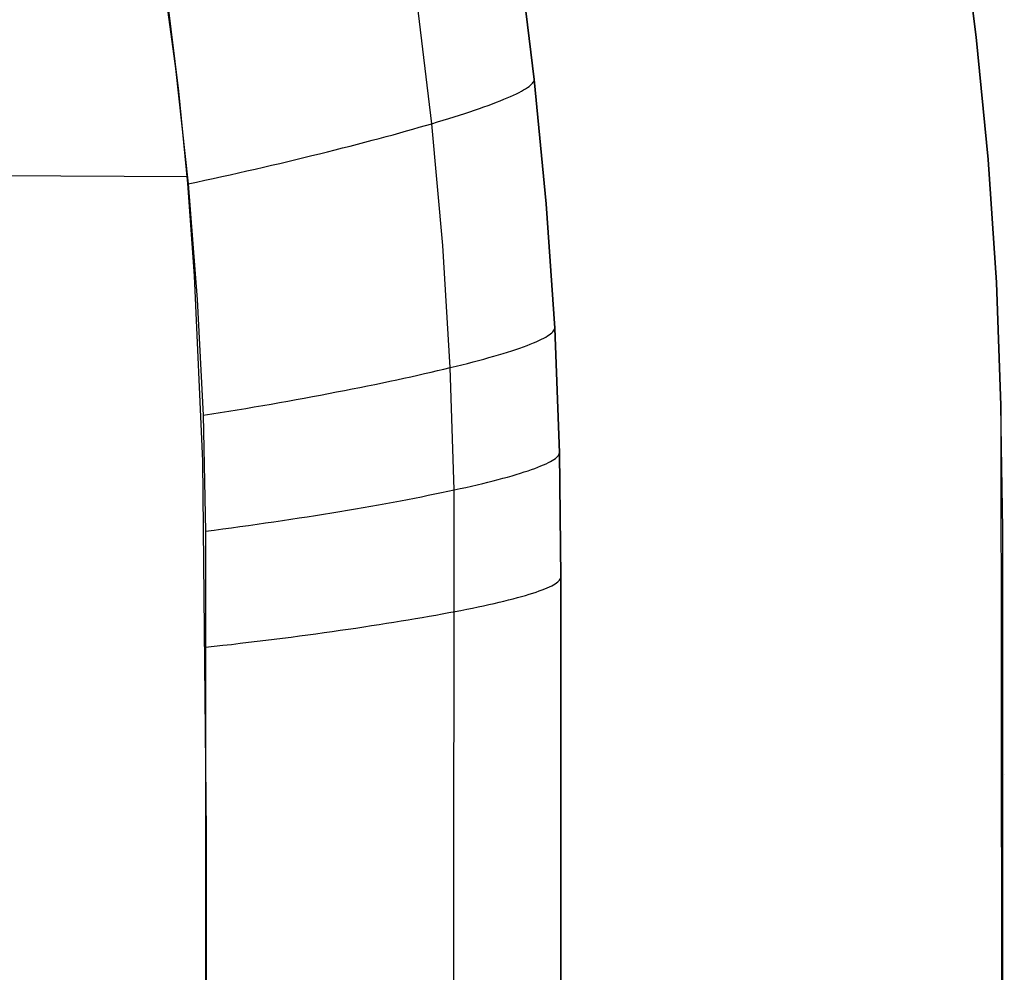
# Model space of a CAD drawing. Extents: x -383 to 1849, y -1185 to -529.
# Tile 410 of 656: x 186 to 241, y -910 to -856. Entities that reach past the tile are written whole.
import ezdxf

# ---------------------------------------------------------------- set-up
doc = ezdxf.new("R2010")
doc.units = 0
doc.layers.add('PREDEFINITO', color=7, linetype='CONTINUOUS')

msp = doc.modelspace()

# ---------------------------------------------------------------- linework, layer by layer
at = {"layer": 'PREDEFINITO'}
for p, q in [((238.916, -850.417, 420), (239.758, -857.292, 420)), ((238.916, -850.417, 370), (239.758, -857.292, 370)), ((239.758, -857.292, 395), (238.916, -850.417, 395)), ((193.774, -852.589, 440.67), (194.661, -859.061, 440.723)), ((214.869, -859.685, 420), (214.001, -852.714, 420)), ((214.869, -859.685, 370), (214.001, -852.714, 370)), ((214.001, -852.714, 395), (214.869, -859.685, 395)), ((214.869, -859.685, 420), (214.001, -852.714, 420)), ((194.842, -860.343, 440.73), (194.203, -855.159, 440.684)), ((209.091, -862.167, 433.898), (208.28, -855.324, 433.872)), ((239.758, -857.292, 420), (240.436, -864.19, 420)), ((239.758, -857.292, 370), (240.436, -864.19, 370)), ((240.436, -864.19, 395), (239.758, -857.292, 395)), ((239.758, -857.292, 420), (239.758, -857.292, 370)), ((194.661, -859.061, 440.723), (195.365, -865.558, 440.775)), ((214.27, -860.262, 424.775), (214.382, -860.194, 424.3)), ((214.382, -860.194, 424.3), (214.483, -860.128, 423.824)), ((214.483, -860.128, 423.824), (214.572, -860.065, 423.346)), ((214.572, -860.065, 423.346), (214.65, -860.003, 422.868)), ((214.65, -860.003, 422.868), (214.715, -859.944, 422.389)), ((214.715, -859.944, 422.389), (214.769, -859.888, 421.909)), ((214.769, -859.888, 421.909), (214.811, -859.833, 421.431)), ((214.811, -859.833, 421.431), (214.842, -859.781, 420.952)), ((214.842, -859.781, 420.952), (214.861, -859.732, 420.475)), ((214.861, -859.732, 420.475), (214.869, -859.685, 420)), ((215.542, -866.677, 420), (214.869, -859.685, 420)), ((215.542, -866.677, 370), (214.869, -859.685, 370)), ((214.869, -859.685, 395), (215.542, -866.677, 395)), ((214.869, -859.685, 420), (214.869, -859.685, 370)), ((215.542, -866.677, 420), (214.869, -859.685, 420)), ((195.347, -865.539, 440.778), (194.842, -860.343, 440.73)), ((213.156, -860.793, 428.005), (213.349, -860.712, 427.557)), ((213.349, -860.712, 427.557), (213.531, -860.632, 427.103)), ((213.531, -860.632, 427.103), (213.702, -860.554, 426.644)), ((213.702, -860.554, 426.644), (213.861, -860.478, 426.182)), ((213.861, -860.478, 426.182), (214.009, -860.404, 425.716)), ((214.009, -860.404, 425.716), (214.145, -860.332, 425.247)), ((214.145, -860.332, 425.247), (214.27, -860.262, 424.775)), ((211.51, -861.406, 430.976), (211.775, -861.314, 430.573)), ((211.775, -861.314, 430.573), (212.03, -861.224, 430.162)), ((212.03, -861.224, 430.162), (212.276, -861.135, 429.744)), ((212.276, -861.135, 429.744), (212.511, -861.047, 429.318)), ((212.511, -861.047, 429.318), (212.737, -860.961, 428.887)), ((212.737, -860.961, 428.887), (212.952, -860.876, 428.449)), ((212.952, -860.876, 428.449), (213.156, -860.793, 428.005)), ((210.055, -861.877, 432.87), (210.363, -861.781, 432.509)), ((210.363, -861.781, 432.509), (210.662, -861.686, 432.138)), ((210.662, -861.686, 432.138), (210.953, -861.591, 431.759)), ((210.953, -861.591, 431.759), (211.236, -861.498, 431.372)), ((211.236, -861.498, 431.372), (211.51, -861.406, 430.976)), ((208.033, -862.473, 434.887), (208.393, -862.37, 434.563)), ((208.393, -862.37, 434.563), (208.745, -862.268, 434.234)), ((208.745, -862.268, 434.234), (209.091, -862.167, 433.898)), ((209.091, -862.167, 433.898), (209.419, -862.07, 433.565)), ((209.71, -869.03, 433.925), (209.091, -862.167, 433.898)), ((209.419, -862.07, 433.565), (209.741, -861.973, 433.222)), ((209.741, -861.973, 433.222), (210.055, -861.877, 432.87)), ((206.13, -862.997, 436.403), (206.524, -862.89, 436.114)), ((206.524, -862.89, 436.114), (206.911, -862.785, 435.818)), ((206.911, -862.785, 435.818), (207.292, -862.68, 435.514)), ((207.292, -862.68, 435.514), (207.666, -862.576, 435.204)), ((207.666, -862.576, 435.204), (208.033, -862.473, 434.887)), ((203.646, -863.642, 437.975), (204.073, -863.533, 437.733)), ((204.073, -863.533, 437.733), (204.496, -863.425, 437.483)), ((204.496, -863.425, 437.483), (204.913, -863.318, 437.225)), ((204.913, -863.318, 437.225), (205.325, -863.21, 436.959)), ((205.325, -863.21, 436.959), (205.73, -863.103, 436.685)), ((205.73, -863.103, 436.685), (206.13, -862.997, 436.403)), ((201.44, -864.184, 439.053), (201.889, -864.076, 438.855)), ((201.889, -864.076, 438.855), (202.335, -863.967, 438.648)), ((202.335, -863.967, 438.648), (202.776, -863.859, 438.432)), ((202.776, -863.859, 438.432), (203.213, -863.75, 438.208)), ((203.213, -863.75, 438.208), (203.646, -863.642, 437.975)), ((199.143, -864.723, 439.904), (199.608, -864.616, 439.752)), ((199.608, -864.616, 439.752), (200.07, -864.508, 439.591)), ((200.07, -864.508, 439.591), (200.53, -864.4, 439.421)), ((200.53, -864.4, 439.421), (200.986, -864.292, 439.241)), ((200.986, -864.292, 439.241), (201.44, -864.184, 439.053)), ((240.436, -864.19, 420), (240.91, -871.109, 420)), ((240.436, -864.19, 370), (240.91, -871.109, 370)), ((240.91, -871.109, 395), (240.436, -864.19, 395)), ((195.327, -865.157, 440.772), (139.542, -864.872, 447.583)), ((196.79, -865.25, 440.519), (197.264, -865.146, 440.415)), ((197.264, -865.146, 440.415), (197.736, -865.041, 440.302)), ((197.736, -865.041, 440.302), (198.207, -864.935, 440.179)), ((198.207, -864.935, 440.179), (198.676, -864.829, 440.046)), ((198.676, -864.829, 440.046), (199.143, -864.723, 439.904)), ((195.73, -870.744, 440.827), (195.347, -865.539, 440.778)), ((195.365, -865.558, 440.775), (195.841, -865.456, 440.699)), ((195.365, -865.558, 440.775), (195.886, -872.07, 440.827)), ((195.841, -865.456, 440.699), (196.316, -865.353, 440.614)), ((196.316, -865.353, 440.614), (196.79, -865.25, 440.519)), ((216.017, -873.685, 420), (215.542, -866.677, 420)), ((216.017, -873.685, 370), (215.542, -866.677, 370)), ((215.542, -866.677, 395), (216.017, -873.685, 395)), ((216.017, -873.685, 420), (215.542, -866.677, 420)), ((210.132, -875.909, 433.953), (209.71, -869.03, 433.925)), ((196.199, -881.176, 440.921), (195.73, -870.744, 440.827)), ((240.91, -871.109, 420), (241.155, -878.045, 420)), ((240.91, -871.109, 370), (241.155, -878.045, 370)), ((241.155, -878.045, 395), (240.91, -871.109, 395)), ((240.91, -871.109, 420), (240.91, -871.109, 370)), ((195.886, -872.07, 440.827), (196.217, -878.593, 440.881)), ((215.617, -874.121, 423.837), (215.709, -874.061, 423.357)), ((215.709, -874.061, 423.357), (215.788, -874.002, 422.877)), ((215.788, -874.002, 422.877), (215.856, -873.945, 422.396)), ((215.856, -873.945, 422.396), (215.911, -873.89, 421.915)), ((215.911, -873.89, 421.915), (215.955, -873.836, 421.435)), ((215.955, -873.836, 421.435), (215.987, -873.784, 420.955)), ((215.987, -873.784, 420.955), (216.008, -873.734, 420.477)), ((216.008, -873.734, 420.477), (216.017, -873.685, 420)), ((216.29, -880.701, 420), (216.017, -873.685, 420)), ((216.29, -880.701, 370), (216.017, -873.685, 370)), ((216.017, -873.685, 395), (216.29, -880.701, 395)), ((216.017, -873.685, 420), (216.017, -873.685, 370)), ((216.29, -880.701, 420), (216.017, -873.685, 420)), ((214.46, -874.658, 427.583), (214.645, -874.586, 427.127)), ((214.645, -874.586, 427.127), (214.819, -874.516, 426.667)), ((214.819, -874.516, 426.667), (214.982, -874.447, 426.203)), ((214.982, -874.447, 426.203), (215.132, -874.379, 425.735)), ((215.132, -874.379, 425.735), (215.272, -874.312, 425.264)), ((215.272, -874.312, 425.264), (215.399, -874.247, 424.791)), ((215.399, -874.247, 424.791), (215.514, -874.184, 424.314)), ((215.514, -874.184, 424.314), (215.617, -874.121, 423.837)), ((212.858, -875.187, 430.612), (213.118, -875.109, 430.199)), ((213.118, -875.109, 430.199), (213.368, -875.032, 429.779)), ((213.368, -875.032, 429.779), (213.607, -874.955, 429.352)), ((213.607, -874.955, 429.352), (213.836, -874.879, 428.918)), ((213.836, -874.879, 428.918), (214.055, -874.804, 428.479)), ((214.055, -874.804, 428.479), (214.263, -874.731, 428.034)), ((214.263, -874.731, 428.034), (214.46, -874.658, 427.583)), ((210.792, -875.747, 433.274), (211.112, -875.666, 432.92)), ((211.112, -875.666, 432.92), (211.424, -875.585, 432.557)), ((211.424, -875.585, 432.557), (211.728, -875.505, 432.185)), ((211.728, -875.505, 432.185), (212.023, -875.425, 431.804)), ((212.023, -875.425, 431.804), (212.311, -875.345, 431.415)), ((212.311, -875.345, 431.415), (212.589, -875.266, 431.017)), ((212.589, -875.266, 431.017), (212.858, -875.187, 430.612)), ((208.307, -876.332, 435.578), (208.686, -876.246, 435.266)), ((208.686, -876.246, 435.266), (209.058, -876.161, 434.947)), ((209.058, -876.161, 434.947), (209.424, -876.077, 434.622)), ((209.424, -876.077, 434.622), (209.782, -875.993, 434.291)), ((209.782, -875.993, 434.291), (210.132, -875.909, 433.953)), ((210.132, -875.909, 433.953), (210.466, -875.828, 433.618)), ((210.355, -882.798, 433.986), (210.132, -875.909, 433.953)), ((210.466, -875.828, 433.618), (210.792, -875.747, 433.274)), ((205.471, -876.935, 437.559), (205.894, -876.849, 437.299)), ((205.894, -876.849, 437.299), (206.311, -876.762, 437.032)), ((206.311, -876.762, 437.032), (206.723, -876.676, 436.756)), ((206.723, -876.676, 436.756), (207.128, -876.589, 436.472)), ((207.128, -876.589, 436.472), (207.528, -876.503, 436.181)), ((207.528, -876.503, 436.181), (207.92, -876.417, 435.883)), ((207.92, -876.417, 435.883), (208.307, -876.332, 435.578)), ((202.828, -877.451, 438.941), (203.279, -877.366, 438.733)), ((203.279, -877.366, 438.733), (203.727, -877.28, 438.515)), ((203.727, -877.28, 438.515), (204.17, -877.194, 438.289)), ((204.17, -877.194, 438.289), (204.609, -877.108, 438.054)), ((204.609, -877.108, 438.054), (205.042, -877.022, 437.811)), ((205.042, -877.022, 437.811), (205.471, -876.935, 437.559)), ((199.571, -878.038, 440.143), (200.045, -877.956, 439.999)), ((200.045, -877.956, 439.999), (200.516, -877.873, 439.846)), ((200.516, -877.873, 439.846), (200.984, -877.79, 439.684)), ((200.984, -877.79, 439.684), (201.45, -877.706, 439.512)), ((201.45, -877.706, 439.512), (201.913, -877.621, 439.331)), ((201.913, -877.621, 439.331), (202.372, -877.537, 439.14)), ((202.372, -877.537, 439.14), (202.828, -877.451, 438.941)), ((196.699, -878.517, 440.804), (197.18, -878.439, 440.718)), ((197.18, -878.439, 440.718), (197.661, -878.36, 440.622)), ((197.661, -878.36, 440.622), (198.14, -878.281, 440.516)), ((198.14, -878.281, 440.516), (198.619, -878.201, 440.401)), ((198.619, -878.201, 440.401), (199.096, -878.12, 440.277)), ((199.096, -878.12, 440.277), (199.571, -878.038, 440.143)), ((241.155, -878.045, 420), (241.292, -1065.257, 420)), ((241.155, -878.045, 370), (241.292, -1065.257, 370)), ((241.259, -884.982, 395), (241.155, -878.045, 395)), ((196.217, -878.593, 440.881), (196.699, -878.517, 440.804)), ((196.217, -878.593, 440.881), (196.354, -885.127, 440.943)), ((216.281, -880.75, 420.478), (216.29, -880.701, 420)), ((216.363, -887.728, 420), (216.29, -880.701, 420)), ((216.363, -887.728, 370), (216.29, -880.701, 370)), ((216.29, -880.701, 395), (216.363, -887.728, 395)), ((216.29, -880.701, 420), (216.29, -880.701, 370)), ((216.363, -887.728, 420), (216.29, -880.701, 420)), ((196.404, -902.085, 441.063), (196.199, -881.176, 440.921)), ((215.534, -881.319, 425.275), (215.663, -881.257, 424.8)), ((215.663, -881.257, 424.8), (215.779, -881.195, 424.323)), ((215.779, -881.195, 424.323), (215.884, -881.135, 423.844)), ((215.884, -881.135, 423.844), (215.976, -881.076, 423.364)), ((215.976, -881.076, 423.364), (216.057, -881.018, 422.883)), ((216.057, -881.018, 422.883), (216.125, -880.962, 422.401)), ((216.125, -880.962, 422.401), (216.182, -880.907, 421.919)), ((216.182, -880.907, 421.919), (216.227, -880.853, 421.438)), ((216.227, -880.853, 421.438), (216.259, -880.801, 420.957)), ((216.259, -880.801, 420.957), (216.281, -880.75, 420.478)), ((214.087, -881.856, 428.938), (214.307, -881.786, 428.497)), ((214.307, -881.786, 428.497), (214.516, -881.717, 428.05)), ((214.516, -881.717, 428.05), (214.715, -881.649, 427.599)), ((214.715, -881.649, 427.599), (214.902, -881.581, 427.142)), ((214.902, -881.581, 427.142), (215.078, -881.514, 426.681)), ((215.078, -881.514, 426.681), (215.242, -881.448, 426.216)), ((215.242, -881.448, 426.216), (215.394, -881.383, 425.747)), ((215.394, -881.383, 425.747), (215.534, -881.319, 425.275)), ((211.962, -882.433, 432.212), (212.26, -882.36, 431.83)), ((212.26, -882.36, 431.83), (212.549, -882.287, 431.44)), ((212.549, -882.287, 431.44), (212.83, -882.214, 431.042)), ((212.83, -882.214, 431.042), (213.101, -882.142, 430.635)), ((213.101, -882.142, 430.635), (213.362, -882.07, 430.221)), ((213.362, -882.07, 430.221), (213.614, -881.998, 429.8)), ((213.614, -881.998, 429.8), (213.855, -881.927, 429.372)), ((213.855, -881.927, 429.372), (214.087, -881.856, 428.938)), ((209.274, -883.024, 434.983), (209.642, -882.949, 434.657)), ((209.642, -882.949, 434.657), (210.002, -882.873, 434.324)), ((210.002, -882.873, 434.324), (210.355, -882.798, 433.986)), ((210.245, -1052.478, 433.54), (210.355, -882.798, 433.986)), ((210.355, -882.798, 433.986), (210.691, -882.725, 433.65)), ((210.691, -882.725, 433.65), (211.02, -882.652, 433.304)), ((211.02, -882.652, 433.304), (211.341, -882.579, 432.949)), ((211.341, -882.579, 432.949), (211.656, -882.506, 432.585)), ((211.656, -882.506, 432.585), (211.962, -882.433, 432.212)), ((206.509, -883.556, 437.074), (206.923, -883.48, 436.798)), ((206.923, -883.48, 436.798), (207.331, -883.404, 436.513)), ((207.331, -883.404, 436.513), (207.733, -883.328, 436.221)), ((207.733, -883.328, 436.221), (208.129, -883.252, 435.922)), ((208.129, -883.252, 435.922), (208.517, -883.176, 435.616)), ((208.517, -883.176, 435.616), (208.899, -883.1, 435.303)), ((208.899, -883.1, 435.303), (209.274, -883.024, 434.983)), ((203.458, -884.083, 438.782), (203.909, -884.008, 438.564)), ((203.909, -884.008, 438.564), (204.355, -883.934, 438.337)), ((204.355, -883.934, 438.337), (204.796, -883.859, 438.101)), ((204.796, -883.859, 438.101), (205.232, -883.783, 437.857)), ((205.232, -883.783, 437.857), (205.663, -883.708, 437.604)), ((205.663, -883.708, 437.604), (206.089, -883.632, 437.343)), ((206.089, -883.632, 437.343), (206.509, -883.556, 437.074)), ((199.728, -884.659, 440.199), (200.204, -884.589, 440.055)), ((200.204, -884.589, 440.055), (200.678, -884.519, 439.901)), ((200.678, -884.519, 439.901), (201.149, -884.448, 439.737)), ((201.149, -884.448, 439.737), (201.618, -884.376, 439.565)), ((201.618, -884.376, 439.565), (202.083, -884.303, 439.383)), ((202.083, -884.303, 439.383), (202.545, -884.23, 439.192)), ((202.545, -884.23, 439.192), (203.004, -884.157, 438.991)), ((203.004, -884.157, 438.991), (203.458, -884.083, 438.782)), ((196.354, -885.127, 440.943), (196.315, -1074.588, 439.396)), ((196.354, -885.127, 440.943), (196.838, -885.062, 440.865)), ((196.838, -885.062, 440.865), (197.322, -884.997, 440.778)), ((197.322, -884.997, 440.778), (197.806, -884.931, 440.681)), ((197.806, -884.931, 440.681), (198.288, -884.865, 440.575)), ((198.288, -884.865, 440.575), (198.77, -884.797, 440.459)), ((198.77, -884.797, 440.459), (199.25, -884.729, 440.334)), ((199.25, -884.729, 440.334), (199.728, -884.659, 440.199)), ((241.285, -1079.125, 395), (241.259, -884.982, 395)), ((241.259, -884.982, 420), (241.259, -884.982, 370)), ((216.196, -887.975, 422.404), (216.253, -887.923, 421.922)), ((216.253, -887.923, 421.922), (216.298, -887.873, 421.44)), ((216.298, -887.873, 421.44), (216.331, -887.823, 420.958)), ((216.331, -887.823, 420.958), (216.353, -887.775, 420.478)), ((216.347, -943.92, 420), (216.363, -887.728, 420)), ((216.347, -943.92, 370), (216.363, -887.728, 370)), ((216.363, -887.728, 395), (216.347, -943.92, 395)), ((216.347, -943.92, 420), (216.363, -887.728, 420)), ((216.353, -887.775, 420.478), (216.363, -887.728, 420)), ((216.363, -887.728, 420), (216.363, -887.728, 370)), ((214.966, -888.548, 427.153), (215.143, -888.487, 426.691)), ((215.143, -888.487, 426.691), (215.307, -888.427, 426.225)), ((215.307, -888.427, 426.225), (215.46, -888.367, 425.755)), ((215.46, -888.367, 425.755), (215.601, -888.308, 425.282)), ((215.601, -888.308, 425.282), (215.731, -888.25, 424.807)), ((215.731, -888.25, 424.807), (215.848, -888.193, 424.329)), ((215.848, -888.193, 424.329), (215.953, -888.137, 423.849)), ((215.953, -888.137, 423.849), (216.046, -888.082, 423.368)), ((216.046, -888.082, 423.368), (216.127, -888.028, 422.886)), ((216.127, -888.028, 422.886), (216.196, -887.975, 422.404)), ((213.158, -889.057, 430.654), (213.42, -888.992, 430.239)), ((213.42, -888.992, 430.239), (213.673, -888.928, 429.817)), ((213.673, -888.928, 429.817), (213.916, -888.863, 429.388)), ((213.916, -888.863, 429.388), (214.148, -888.799, 428.952)), ((214.148, -888.799, 428.952), (214.369, -888.736, 428.51)), ((214.369, -888.736, 428.51), (214.579, -888.673, 428.063)), ((214.579, -888.673, 428.063), (214.778, -888.61, 427.611)), ((214.778, -888.61, 427.611), (214.966, -888.548, 427.153)), ((210.403, -889.643, 434.013), (210.74, -889.579, 433.676)), ((210.74, -889.579, 433.676), (211.07, -889.514, 433.33)), ((211.07, -889.514, 433.33), (211.392, -889.449, 432.974)), ((211.392, -889.449, 432.974), (211.708, -889.384, 432.609)), ((211.708, -889.384, 432.609), (212.015, -889.318, 432.235)), ((212.015, -889.318, 432.235), (212.314, -889.253, 431.852)), ((212.314, -889.253, 431.852), (212.604, -889.188, 431.46)), ((212.604, -889.188, 431.46), (212.886, -889.122, 431.061)), ((212.886, -889.122, 431.061), (213.158, -889.057, 430.654)), ((207.369, -890.177, 436.549), (207.772, -890.11, 436.256)), ((207.772, -890.11, 436.256), (208.169, -890.044, 435.956)), ((208.169, -890.044, 435.956), (208.559, -889.977, 435.649)), ((208.559, -889.977, 435.649), (208.942, -889.91, 435.334)), ((208.942, -889.91, 435.334), (209.318, -889.843, 435.014)), ((209.318, -889.843, 435.014), (209.687, -889.776, 434.686)), ((209.687, -889.776, 434.686), (210.049, -889.71, 434.353)), ((210.049, -889.71, 434.353), (210.403, -889.643, 434.013)), ((203.483, -890.768, 438.828), (203.935, -890.703, 438.609)), ((203.935, -890.703, 438.609), (204.382, -890.639, 438.381)), ((204.382, -890.639, 438.381), (204.825, -890.574, 438.144)), ((204.825, -890.574, 438.144), (205.263, -890.508, 437.898)), ((205.263, -890.508, 437.898), (205.695, -890.442, 437.645)), ((205.695, -890.442, 437.645), (206.122, -890.376, 437.383)), ((206.122, -890.376, 437.383), (206.544, -890.31, 437.113)), ((206.544, -890.31, 437.113), (206.959, -890.244, 436.835)), ((206.959, -890.244, 436.835), (207.369, -890.177, 436.549)), ((199.262, -891.322, 440.39), (199.741, -891.263, 440.254)), ((199.741, -891.263, 440.254), (200.219, -891.203, 440.108)), ((200.219, -891.203, 440.108), (200.694, -891.143, 439.953)), ((200.694, -891.143, 439.953), (201.167, -891.082, 439.789)), ((201.167, -891.082, 439.789), (201.637, -891.02, 439.615)), ((201.637, -891.02, 439.615), (202.104, -890.958, 439.432)), ((202.104, -890.958, 439.432), (202.568, -890.895, 439.24)), ((202.568, -890.895, 439.24), (203.027, -890.832, 439.039)), ((203.027, -890.832, 439.039), (203.483, -890.768, 438.828)), ((196.358, -891.659, 441.005), (196.843, -891.605, 440.926)), ((196.843, -891.605, 440.926), (197.329, -891.55, 440.838)), ((197.329, -891.55, 440.838), (197.814, -891.494, 440.74)), ((197.814, -891.494, 440.74), (198.298, -891.437, 440.633)), ((198.298, -891.437, 440.633), (198.78, -891.38, 440.516)), ((198.78, -891.38, 440.516), (199.262, -891.322, 440.39)), ((241.344, -898.837, 420), (241.344, -898.837, 370)), ((196.349, -1077.166, 439.35), (196.404, -902.085, 441.063))]:
    msp.add_line(p, q, dxfattribs=at)

doc.saveas('drawing.dxf')
